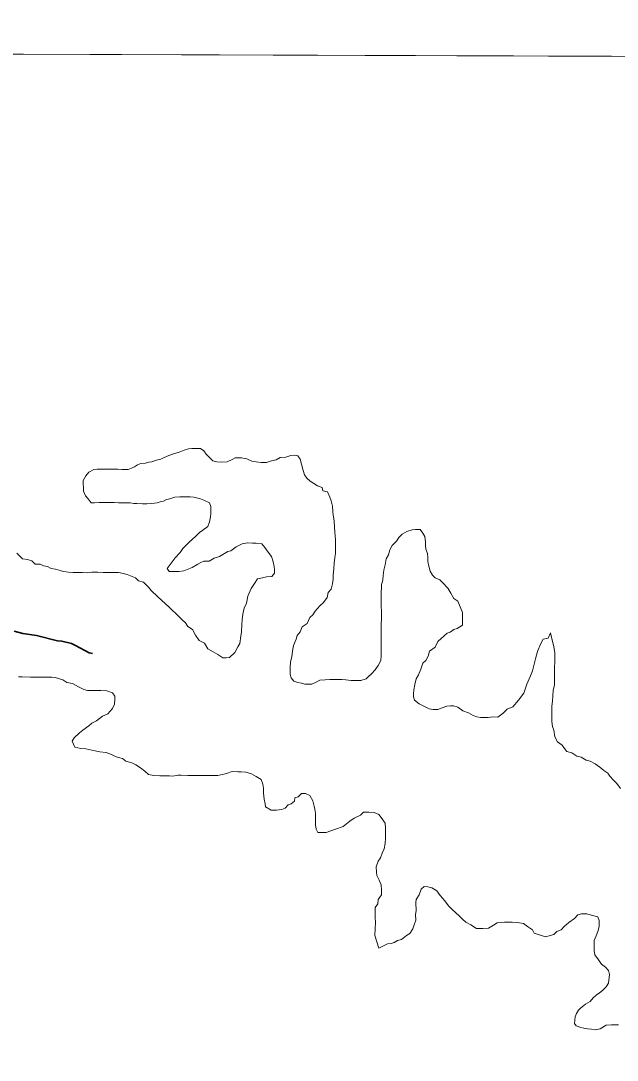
# Model space of a CAD drawing. Extents: x 553962 to 842807, y 8883888 to 9032388.
# Drawn here: x 586484 to 587242, y 8908688 to 8910009 of the extents above; entities that cross this region are included whole.
import ezdxf

# ---------------------------------------------------------------- set-up
doc = ezdxf.new("R2010")
doc.units = 0
doc.header["$LTSCALE"] = 200
doc.linetypes.add('LONG_DASH_SHORT_DASH', pattern=[9.9, 6, -1.2, 1.5, -1.2])
doc.layers.add('6', color=7, linetype='Continuous', lineweight=13)

msp = doc.modelspace()

# ---------------------------------------------------------------- linework, layer by layer
at = {"layer": '6'}
msp.add_line((574653.9, 8910009.3), (626625.7, 8909822.1), dxfattribs=at)
msp.add_lwpolyline([(596575.8, 8909932.4), (585614.8, 8909969.8), (585583.8, 8898914.4), (596544.8, 8898874.9)], close=True, dxfattribs=at)
for points in [[(586739.3, 8909448.3), (586732.8, 8909448.8), (586727.8, 8909449.9), (586723.8, 8909453.9), (586719.4, 8909458.4), (586716.4, 8909462.5), (586711.9, 8909465.5), (586705.4, 8909465.5), (586700.9, 8909465.6), (586696.9, 8909465.1), (586691.4, 8909463.6), (586684.9, 8909461.2), (586677.8, 8909458.7), (586671.8, 8909456.8), (586665.8, 8909454.3), (586661.8, 8909452.3), (586656.3, 8909450.8), (586650.3, 8909448.9), (586646.3, 8909448.4), (586642.2, 8909446.9), (586636.2, 8909446.5), (586632.2, 8909445), (586628.2, 8909442.5), (586624.2, 8909440.6), (586620.2, 8909439.1), (586616.2, 8909439.1), (586612.2, 8909439.1), (586607.2, 8909439.2), (586600.7, 8909439.2), (586594.7, 8909439.2), (586590.7, 8909439.3), (586584.7, 8909439.3), (586580.7, 8909439.3), (586576.7, 8909438.9), (586570.1, 8909435.4), (586566.3, 8909431.1), (586563, 8909425.1)], [(586941.9, 8909257.7), (586941.9, 8909249.2), (586941.8, 8909242.7), (586941.8, 8909235.2), (586941.7, 8909228.7), (586941.6, 8909215.6), (586941.6, 8909208.1), (586941.5, 8909202.1), (586941, 8909196.1), (586937.6, 8909189.8), (586934, 8909184.3), (586929.3, 8909179.2), (586925.3, 8909175.6), (586922.4, 8909172.7), (586915.8, 8909170.7), (586909.3, 8909170.8), (586903.3, 8909170.8), (586896.8, 8909171.4), (586891.8, 8909171.9), (586885.8, 8909171.9), (586880.3, 8909172), (586876.3, 8909172), (586870.3, 8909171.5), (586863.8, 8909171.1), (586859.7, 8909169.1), (586853.7, 8909166.1), (586848.7, 8909166.2), (586844.7, 8909166.2), (586840.2, 8909167.2), (586835.7, 8909168.3), (586830.7, 8909169.8), (586827.3, 8909174.3), (586825.8, 8909178.3), (586825.8, 8909182.8), (586825.9, 8909187.4), (586826.4, 8909194.4), (586828, 8909200.9), (586829, 8909207.9), (586830.1, 8909215.4), (586833.6, 8909223.3), (586834.7, 8909227.8), (586838.7, 8909232.8), (586841.2, 8909238.8), (586847.8, 8909243.3), (586850.8, 8909250.8), (586854.9, 8909254.3), (586857.9, 8909258.7), (586863.5, 8909265.7), (586868.5, 8909269.7), (586873.1, 8909276.2), (586874.1, 8909282.7), (586878.1, 8909286.7), (586879.7, 8909293.7), (586880.7, 8909299.7), (586880.8, 8909304.2), (586881.3, 8909313.2), (586881.9, 8909319.7), (586882.9, 8909327.2), (586883.5, 8909332.2), (586883.5, 8909339.7), (586883.6, 8909344.7), (586883.6, 8909349.2), (586883.2, 8909355.2), (586882.7, 8909359.2), (586882.2, 8909365.7), (586881.8, 8909372.8), (586881.3, 8909376.8), (586880.8, 8909380.8), (586880.4, 8909385.3), (586879.9, 8909392.3), (586878, 8909399.3), (586876.5, 8909403.8), (586873.6, 8909410.4), (586867.6, 8909411.9), (586866.6, 8909415.9), (586860.6, 8909418.4), (586856.2, 8909421), (586851.2, 8909424), (586847.2, 8909428.1), (586844.2, 8909432.1), (586842.3, 8909437.6), (586840.3, 8909445.6), (586838.9, 8909452.1), (586835.9, 8909456.2), (586831.4, 8909457.2), (586826.9, 8909456.7), (586820.4, 8909454.8), (586813.4, 8909454.3), (586808.4, 8909451.3), (586802.3, 8909449.9), (586795.8, 8909447.9), (586789.3, 8909448), (586782.8, 8909448.5), (586777.3, 8909449.6), (586770.8, 8909452.6), (586764.3, 8909453.6), (586760.3, 8909453.7), (586756.3, 8909453.7), (586752.3, 8909451.7), (586745.8, 8909448.8), (586739.3, 8909448.3)], [(586563, 8909425.1), (586563.4, 8909411.5), (586565.9, 8909405.5), (586569.4, 8909401.5), (586573.3, 8909396.4), (586577.3, 8909396.4), (586583.3, 8909396.9), (586587.3, 8909396.8), (586594.3, 8909396.8), (586602.3, 8909396.8), (586607.8, 8909396.7), (586612.3, 8909396.7), (586616.8, 8909396.7), (586622.8, 8909396.6), (586627.3, 8909395.6), (586631.3, 8909395.6), (586638.3, 8909395.5), (586643.8, 8909395.5), (586650.4, 8909395.9), (586656.9, 8909396.4), (586660.9, 8909397.9), (586664.9, 8909398.8), (586668.9, 8909400.8), (586672.9, 8909401.8), (586679.4, 8909403.8), (586685.9, 8909404.2), (586690.4, 8909404.2), (586698.9, 8909404.1), (586703.4, 8909403.6), (586711.9, 8909401.5), (586716.4, 8909400), (586723.4, 8909396.4), (586725.4, 8909391.9), (586725.3, 8909387.9), (586725.3, 8909382.9), (586724.8, 8909378.9), (586723.7, 8909372.4), (586721.2, 8909366.4), (586715.1, 8909361.9), (586710.6, 8909359), (586706, 8909354.1), (586697.5, 8909346.4), (586689.8, 8909338.6), (586686.1, 8909333.6), (586680, 8909326.7), (586676, 8909321.7), (586669.9, 8909313.2), (586672.4, 8909309.2), (586676.4, 8909309.2), (586680.4, 8909309.1), (586684.4, 8909309.1), (586690.9, 8909310.1), (586697.4, 8909312.5), (586701.4, 8909314.5), (586708.5, 8909318.5), (586712.5, 8909320.9), (586716.5, 8909322.4), (586723, 8909322.4), (586729.5, 8909326.3), (586736.1, 8909328.3), (586742.6, 8909332.3), (586746.6, 8909334.7), (586750.6, 8909335.7), (586757.2, 8909340.7), (586765.2, 8909344.6), (586771.7, 8909345.6), (586778.2, 8909345.5), (586782.7, 8909345.5), (586790.2, 8909344.5), (586793.7, 8909339.9), (586798.1, 8909333.9), (586802.1, 8909328.4), (586804.5, 8909321.8), (586805.5, 8909315.8), (586806, 8909311.3), (586805.9, 8909307.3), (586802.9, 8909302.8), (586795.9, 8909302.4), (586790.9, 8909301.4), (586784.4, 8909299.9), (586780.8, 8909293.9), (586776.3, 8909287.5), (586772.2, 8909278), (586770.6, 8909269), (586767.6, 8909262.5), (586766, 8909255), (586765, 8909248), (586764.4, 8909242), (586764.3, 8909232.5), (586763.3, 8909227), (586762.2, 8909218), (586759.7, 8909213.5), (586755.6, 8909206.5), (586749.1, 8909200), (586744.6, 8909199.6), (586740.6, 8909199.6), (586734.1, 8909203.6), (586728.1, 8909207.2), (586721.2, 8909211.2), (586717.2, 8909218.3), (586710.2, 8909221.8)], [(587156.7, 8909231.5), (587153.8, 8909224.4), (587147.4, 8909223.2), (587144.2, 8909216.8), (587140.3, 8909207.8), (587140.3, 8909207.8), (587137.8, 8909198.2), (587137.8, 8909198.2), (587137.8, 8909198.2), (587133.9, 8909182.9), (587133.9, 8909182.9), (587131.4, 8909176.5), (587126.9, 8909166.2), (587123, 8909154.7), (587116, 8909145.8), (587109, 8909137.5), (587101.9, 8909134.3), (587096.8, 8909129.2), (587089.8, 8909124), (587083.5, 8909124.6), (587077.5, 8909123.6), (587073.5, 8909123.6), (587068, 8909123.7), (587063, 8909124.7), (587058.5, 8909126.2), (587052.5, 8909129.8), (587045.5, 8909132.3), (587039.1, 8909136.9), (587033.6, 8909138.4), (587029.6, 8909138.4), (587025.1, 8909138), (587019.1, 8909136), (587013.5, 8909134), (587007.5, 8909134.1), (587002.5, 8909134.6), (586996.6, 8909137.7), (586990.1, 8909141.2), (586984.1, 8909145.8), (586982.6, 8909149.8), (586982.7, 8909153.8), (586983.2, 8909158.8), (586984.3, 8909165.8), (586986.3, 8909172.8), (586988.9, 8909177.8), (586991.9, 8909185.3), (586994.5, 8909192.8), (586998.5, 8909196.2), (587001.5, 8909201.7), (587003.1, 8909208.2), (587010.1, 8909213.2), (587013.7, 8909220.2), (587017.7, 8909224.1), (587025.3, 8909231.1), (587029.3, 8909232.1), (587033.8, 8909235.6), (587038.3, 8909237), (587044.9, 8909241), (587044.9, 8909247.5), (587044.9, 8909251.5), (587045, 8909257), (587042, 8909264.5), (587039.1, 8909271.6), (587034.1, 8909275.1), (587030.2, 8909281.6), (587026.2, 8909288.2), (587019.8, 8909294.7), (587016.3, 8909298.8), (587010.3, 8909301.3), (587006.7, 8909304.6), (587003.8, 8909309.9), (587002.3, 8909316.2), (587000.9, 8909322), (587000.9, 8909327.3), (587000.4, 8909332.2), (586998.5, 8909337.5), (586998.1, 8909342.4), (586998.1, 8909346.4), (586997.2, 8909354), (586994.7, 8909358), (586991.3, 8909362.5), (586985.3, 8909362.6), (586980.8, 8909362.1), (586974.2, 8909360.1), (586968.2, 8909356.7), (586964.2, 8909352.7), (586961.1, 8909347.7), (586955.6, 8909342.2), (586952.6, 8909336.7), (586951, 8909330.7), (586948, 8909325.2), (586946.9, 8909317.7), (586944.8, 8909311.2), (586944.3, 8909304.2), (586943.8, 8909298.2), (586942.2, 8909292.7), (586942.2, 8909287.7), (586941.6, 8909283.7), (586941.6, 8909277.7), (586941.6, 8909272.2), (586941.5, 8909266.2), (586941.9, 8909257.7)], [(586710.2, 8909221.8), (586705.8, 8909228.4), (586701.8, 8909235.4), (586695.9, 8909239.4), (586692.9, 8909244), (586688.9, 8909248), (586684.5, 8909252), (586672.3, 8909264), (586658, 8909277.1), (586649.5, 8909285.3), (586646.1, 8909289.3), (586639.6, 8909295.9), (586633.1, 8909297.4), (586629.6, 8909301.4), (586623.2, 8909304), (586618.7, 8909305.5), (586612.2, 8909307.1), (586607.7, 8909308.1), (586603.2, 8909308.1), (586599.2, 8909308.1), (586594.2, 8909308.2), (586588.2, 8909308.2), (586581.7, 8909308.3), (586574.2, 8909308.3), (586568.7, 8909307.8), (586562.2, 8909307.9), (586555.7, 8909307.9), (586550.2, 8909308), (586544.2, 8909308.5), (586538.2, 8909309.1), (586533.7, 8909310.6), (586527.7, 8909312.1), (586522.2, 8909313.2), (586517.7, 8909315.7), (586512.7, 8909316.7), (586508.2, 8909318.8), (586502.2, 8909318.8), (586497.7, 8909322.8), (586492.2, 8909324.4), (586485.8, 8909325.4), (586478.8, 8909332.5)], [(587245.9, 8909033.5), (587240.9, 8909040), (587236.9, 8909044.1), (587232, 8909049.1), (587229.5, 8909053.1), (587224.5, 8909056.2), (587219.6, 8909060.7), (587213.6, 8909064.7), (587207.1, 8909068.3), (587202.1, 8909069.3), (587195.7, 8909073.4), (587190.2, 8909074.4), (587183.7, 8909079), (587177.7, 8909080.5), (587174.7, 8909084.5), (587171.8, 8909088.6), (587165.8, 8909092.6), (587162.3, 8909099.1), (587160.9, 8909107.7), (587159.4, 8909112.2), (587158.5, 8909118.7), (587158.5, 8909123.7), (587158.6, 8909131.2), (587158.6, 8909138.2), (587159.2, 8909144.7), (587159.7, 8909151.2), (587160.3, 8909158.2), (587161.8, 8909165.2), (587161.9, 8909171.7), (587161.9, 8909175.7), (587161.9, 8909179.7), (587162, 8909183.8), (587162, 8909187.8), (587162.1, 8909194.3), (587162.1, 8909201.8), (587162.1, 8909205.8), (587161.2, 8909213.8), (587159.7, 8909218.8), (587156.7, 8909231.5)], [(586481, 8909175.3), (586485.5, 8909175.3), (586496, 8909175.2), (586509.5, 8909175.1), (586523, 8909175), (586527.5, 8909174.5), (586537, 8909171.4), (586542.4, 8909168.4), (586549.4, 8909166.9), (586556.9, 8909162.8), (586563.9, 8909159.2), (586568.4, 8909158.2), (586573.9, 8909158.2), (586578.9, 8909158.2), (586585.4, 8909158.1), (586592.9, 8909157.6), (586600.3, 8909155), (586603.3, 8909151), (586603.3, 8909147), (586602.7, 8909140.5), (586600.2, 8909135), (586594.2, 8909128.5), (586587.6, 8909125.5), (586580.1, 8909119.6), (586574.1, 8909116.6), (586570, 8909113.1), (586562.5, 8909107.7), (586558.5, 8909104.2), (586551.4, 8909097.7), (586549.1, 8909093.5), (586549.1, 8909093.5), (586549.1, 8909093.5), (586552.6, 8909086), (586560.1, 8909084.5), (586566.5, 8909084), (586574, 8909082), (586584, 8909080), (586592, 8909079.1), (586598.9, 8909076.6), (586604.9, 8909073.6), (586612.9, 8909071.6), (586617.4, 8909068.1), (586624.9, 8909066.1), (586629.8, 8909063.6), (586635.8, 8909059.6)], [(586635.8, 8909059.6), (586641.3, 8909055.6), (586646.1, 8909051.1), (586652.6, 8909050), (586660.6, 8909049.5), (586666.1, 8909049.4), (586672.6, 8909049.4), (586676.6, 8909049.3), (586683.6, 8909050.3), (586687.6, 8909050.3), (586696.1, 8909050.2), (586700.1, 8909050.2), (586706.6, 8909050.2), (586711.6, 8909050.1), (586719.1, 8909050.1), (586724.1, 8909050), (586734.1, 8909050), (586738.1, 8909050.9), (586745.1, 8909052.4), (586752.2, 8909054.9), (586759.7, 8909054.8), (586763.7, 8909054.8), (586769.7, 8909054.2), (586776.7, 8909052.2), (586782.6, 8909048.7), (586789.1, 8909045.1), (586791.1, 8909039.1), (586792, 8909034.1), (586792, 8909027.6), (586792.9, 8909020), (586794.4, 8909014), (586794.8, 8909010), (586801.8, 8909006), (586808.8, 8909005.9), (586815.3, 8909006.9), (586819.8, 8909008.3), (586823.4, 8909012.8), (586827.4, 8909013.8), (586831.4, 8909017.3), (586831.9, 8909021.8), (586836, 8909022.8), (586840.5, 8909027.2), (586845.5, 8909027.2), (586851, 8909024.7), (586854.9, 8909017.6), (586856.4, 8909011.1), (586857.3, 8909007.1), (586858.3, 8909002.1), (586858.3, 8908997.6), (586858.2, 8908991.1), (586858.2, 8908987.1), (586859.2, 8908981.6), (586861.1, 8908977.5), (586865.6, 8908977.5), (586871.6, 8908977.5), (586883.4, 8908981.6), (586883.4, 8908981.6), (586883.4, 8908981.6), (586893.2, 8908985.3), (586901.7, 8908991.8), (586907.3, 8908995.8), (586915.3, 8908999.7), (586919.3, 8909003.2), (586925.8, 8909003.6), (586932.8, 8909003.1), (586938.8, 8909000.6), (586941.8, 8908996.5), (586946.8, 8908989.5), (586947.2, 8908983), (586947.1, 8908976), (586947.1, 8908970.4), (586946.6, 8908963.4), (586945.5, 8908956.9), (586943, 8908951.4), (586940.9, 8908945.5), (586937.9, 8908941), (586935.3, 8908934), (586935.8, 8908927), (586936.2, 8908923), (586939.2, 8908916.9), (586941.7, 8908910.9), (586942.1, 8908904.4), (586942.1, 8908898.4), (586938, 8908892.4), (586937.5, 8908886.9), (586933.9, 8908882.4), (586933.9, 8908875.9), (586933.8, 8908869.4), (586934.3, 8908863.4), (586933.5, 8908846.7), (586933.5, 8908846.7), (586938.7, 8908830.7), (586938.7, 8908830.7)], [(586938.7, 8908830.7), (586949.7, 8908836.2), (586954.2, 8908836.6), (586958.2, 8908837.6), (586962.3, 8908840.1), (586967.3, 8908841.6), (586973.8, 8908846.5), (586978.1, 8908849.2), (586981.7, 8908854.9), (586983.5, 8908860.3), (586985.6, 8908866), (586985.2, 8908873.2), (586986.3, 8908877.8), (586985.7, 8908888.5), (586985.7, 8908888.5), (586986.2, 8908892.5), (586989.7, 8908898.5), (586992.3, 8908905.5), (586996.3, 8908909), (587000.8, 8908908.4), (587005.8, 8908907.4), (587012.3, 8908903.3), (587016.7, 8908897.3), (587022.7, 8908890.8), (587027.1, 8908884.2), (587031.6, 8908880.2), (587036.6, 8908875.6), (587040.6, 8908871.6), (587045, 8908867.6), (587049, 8908863.5), (587055.5, 8908860), (587062.9, 8908855.4), (587066.9, 8908855.4), (587070.9, 8908855.4), (587077.9, 8908855.8), (587084.5, 8908859.8), (587089, 8908862.8), (587098.5, 8908863.7), (587108, 8908863.7), (587115, 8908863.1), (587122.5, 8908862.1), (587127.5, 8908858), (587134, 8908854), (587135.9, 8908849.4), (587150.4, 8908844.8)], [(587150.4, 8908844.8), (587160.9, 8908847.8), (587165, 8908851.8), (587170.5, 8908853.7), (587174, 8908858.2), (587180, 8908863.2), (587180, 8908863.2), (587187.1, 8908868.1), (587191.6, 8908873.1), (587196.1, 8908874.1), (587203.1, 8908874), (587210.1, 8908872), (587217.1, 8908870.4), (587218.6, 8908865.9), (587218.6, 8908861.9), (587218.5, 8908857.9), (587217, 8908851.9), (587214.9, 8908846.4), (587212.4, 8908840.4), (587212.3, 8908834.4), (587212.3, 8908827.4), (587213.2, 8908821.9), (587217.7, 8908815.9), (587221.7, 8908810.3), (587226.6, 8908806.3), (587230.6, 8908802.3), (587231.6, 8908797.2), (587231.5, 8908793.2), (587230.5, 8908786.2), (587227.4, 8908781.2), (587222.9, 8908776.8), (587218.9, 8908773.8), (587214.9, 8908770.8), (587210.8, 8908767.3), (587207.3, 8908762.9), (587201.3, 8908759.4), (587194.7, 8908754.4), (587192.4, 8908751.6), (587189.9, 8908747.5), (587188.3, 8908743.4), (587187.7, 8908739), (587187.3, 8908734.9), (587189.5, 8908731.8), (587195.5, 8908729.9), (587199.3, 8908728.9), (587204.3, 8908728), (587208.8, 8908727.7), (587213.5, 8908726.8), (587220, 8908728.2), (587227.6, 8908732.7), (587234.1, 8908733.1), (587238.6, 8908733.1), (587243.1, 8908733.1)]]:
    msp.add_lwpolyline(points, dxfattribs=at)
at = {"layer": '6', "linetype": 'LONG_DASH_SHORT_DASH', "lineweight": 35}
msp.add_lwpolyline([(586574.8, 8909205.2), (586570.6, 8909206), (586553.2, 8909215.2), (586548.2, 8909217.7), (586535.7, 8909220.7), (586530.2, 8909221.3), (586503.8, 8909227.9), (586486.3, 8909230.5), (586475.3, 8909233.6)], dxfattribs=at)

doc.saveas('drawing.dxf')
